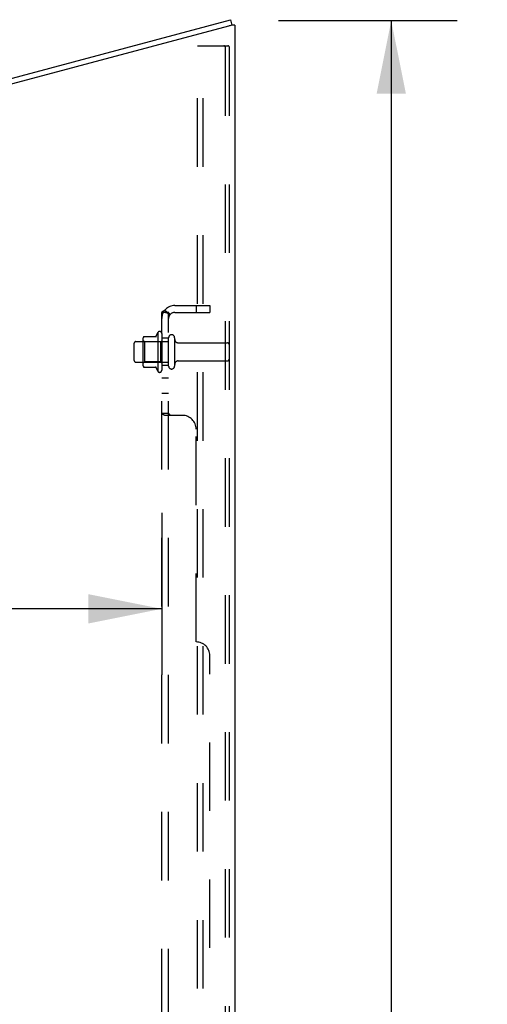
# Model space of a CAD drawing. Header units: inches. Extents: x 0 to 227, y 0 to 147.
# Tile 283 of 285: x 127 to 136, y 93 to 111. Entities that reach past the tile are written whole.
import ezdxf

# ---------------------------------------------------------------- set-up
doc = ezdxf.new("R2010")
doc.units = ezdxf.units.IN
doc.header["$LTSCALE"] = 12.466667
doc.header["$MEASUREMENT"] = 0
doc.linetypes.add('HIDDEN', pattern=[0.2, 0.1, -0.1])
doc.layers.get('0').update_dxf_attribs({"linetype": 'CONTINUOUS'})
for name, color, linetype in [('DEFAULT_2', 8, 'HIDDEN'), ('DIMENSIONS', 7, 'CONTINUOUS'), ('SUBPANEL', 7, 'CONTINUOUS')]:
    doc.layers.add(name, color=color, linetype=linetype)
doc.styles.get("Standard").update_dxf_attribs({"font": 'arial.ttf'})
doc.dimstyles.new('DIMSTYLE_1', dxfattribs={"dimtxt": 1, "dimasz": 1.333333, "dimexe": 0.09, "dimexo": 0.07, "dimgap": 0.0375, "dimtad": 0, "dimtih": 1, "dimtoh": 1, "dimzin": 4, "dimdsep": 46, "dimtxsty": 'Standard', "dimblk": '_FILLED', "dimblk1": '_FILLED', "dimblk2": '_FILLED', "dimcen": 0.09, "dimadec": 3, "dimazin": 1, "dimtfac": 1, "dimtdec": 3, "dimtofl": 0, "dimtmove": 0, "dimatfit": 3, "dimldrblk": '_FILLED', "dimfxl": 0, "dimtolj": 1, "dimtzin": 4, "dimarcsym": 0})

# ---------------------------------------------------------------- blocks, each defined once
blk = doc.blocks.new('_FILLED')
at = {"color": 0, "linetype": 'ByBlock'}
blk.add_solid([(0, 0), (-1, 0.2), (-1, -0.2)], dxfattribs=at)
blk = doc.blocks.new('*D7')
at = {"layer": 'DIMENSIONS', "color": 2, "linetype": 'Continuous'}
for p, q in [((131.969, 111.316), (135.221, 111.316)), ((134.021, 111.316), (134.021, 75.679)), ((134.021, 36.159), (134.021, 72.179)), ((131.995, 36.159), (135.221, 36.159))]:
    blk.add_line(p, q, dxfattribs=at)
at = {"layer": 'DIMENSIONS', "color": 2, "linetype": 'Continuous', "xscale": 1.3333333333, "yscale": 1.3333333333, "zscale": 1.3333333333}
for p, rotation in [((134.021, 111.316), 90), ((134.021, 36.159), 270)]:
    blk.add_blockref('_FILLED', p, dxfattribs=dict(at, rotation=rotation))
at = {"layer": 'DIMENSIONS', "color": 2, "linetype": 'Continuous', "insert": (134.021, 75.179), "char_height": 1, "width": 3.49442, "attachment_point": 2, "line_spacing_factor": 0.9}
blk.add_mtext('75.16\\PREF.', dxfattribs=at)
blk = doc.blocks.new('*D10')
at = {"layer": 'DIMENSIONS', "color": 2, "linetype": 'Continuous'}
for p, q in [((118.181, 102.351), (118.181, 99.406)), ((129.847, 102.351), (129.847, 99.406)), ((118.181, 100.606), (121.767, 100.606)), ((129.847, 100.606), (126.262, 100.606))]:
    blk.add_line(p, q, dxfattribs=at)
at = {"layer": 'DIMENSIONS', "color": 2, "linetype": 'Continuous', "xscale": 1.3333333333, "yscale": 1.3333333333, "zscale": 1.3333333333, "rotation": 180}
blk.add_blockref('_FILLED', (118.181, 100.606), dxfattribs=at)
at = {"layer": 'DIMENSIONS', "color": 2, "linetype": 'Continuous', "xscale": 1.3333333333, "yscale": 1.3333333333, "zscale": 1.3333333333}
blk.add_blockref('_FILLED', (129.847, 100.606), dxfattribs=at)
at = {"layer": 'DIMENSIONS', "color": 2, "linetype": 'Continuous', "insert": (124.014, 101.106), "char_height": 1, "width": 5.50186, "attachment_point": 2, "line_spacing_factor": 0.9}
blk.add_mtext('11.67\\PUSABLE\\PDEPTH', dxfattribs=at)

msp = doc.modelspace()

# ---------------------------------------------------------------- linework, layer by layer
at = {"color": 7, "linetype": 'Continuous'}
for p, q in [((119.242, 108.156), (131.096, 111.332)), ((131.096, 111.332), (131.123, 111.231)), ((131.124, 111.232), (131.123, 111.232))]:
    msp.add_line(p, q, dxfattribs=at)
at = {"color": 3, "linetype": 'Continuous'}
for p, q in [((131.06, 111.215), (119.269, 108.055)), ((131.072, 111.218), (131.06, 111.215)), ((131.084, 111.221), (131.072, 111.218)), ((131.124, 111.232), (131.084, 111.221)), ((131.176, 111.232), (131.124, 111.232)), ((131.176, 111.232), (131.176, 36.263))]:
    msp.add_line(p, q, dxfattribs=at)
at = {"layer": 'DEFAULT_2', "color": 8, "linetype": 'HIDDEN'}
for p, q in [((130.497, 36.347), (130.497, 110.857)), ((130.497, 110.857), (130.978, 110.857)), ((130.601, 36.347), (130.601, 110.857)), ((130.978, 110.857), (131.051, 110.857)), ((130.999, 110.827), (130.999, 36.377)), ((131.072, 110.827), (131.072, 36.377)), ((129.777, 105.64), (129.777, 104.928)), ((129.847, 105.618), (129.847, 104.95)), ((129.347, 105.127), (129.347, 105.442)), ((129.377, 105.472), (129.972, 105.472)), ((129.511, 105.029), (129.511, 105.54)), ((129.531, 105.468), (129.511, 105.488)), ((129.522, 105.562), (129.75, 105.562)), ((129.531, 105.468), (129.531, 105.101)), ((129.827, 105.468), (129.531, 105.468)), ((129.827, 105.468), (129.847, 105.488)), ((129.827, 105.468), (129.827, 105.101)), ((129.972, 105.027), (129.972, 105.542)), ((130.082, 105.542), (130.082, 105.027)), ((130.145, 105.449), (131.042, 105.449)), ((129.377, 105.097), (129.972, 105.097)), ((129.531, 105.101), (129.511, 105.081)), ((129.827, 105.101), (129.531, 105.101)), ((129.827, 105.101), (129.847, 105.081)), ((130.145, 105.119), (131.042, 105.119)), ((129.522, 105.007), (129.75, 105.007))]:
    msp.add_line(p, q, dxfattribs=at)
for points in [[(130.988, 110.853), (130.983, 110.856), (130.978, 110.857)], [(130.988, 110.853), (130.993, 110.848), (130.996, 110.842), (130.998, 110.835), (130.999, 110.827)], [(131.062, 110.853), (131.057, 110.856), (131.051, 110.857)], [(131.062, 110.853), (131.066, 110.848), (131.07, 110.842), (131.072, 110.835), (131.072, 110.827)]]:
    msp.add_lwpolyline(points, dxfattribs=at)
for centre, radius, start, end in [((130.378, 105.284), 0.698, 149.3369, 156.0321), ((129.809, 105.618), 0.0384, 0, 145.5503), ((130.027, 105.542), 0.055, 0, 180), ((129.377, 105.442), 0.03, 90, 180), ((129.653, 105.54), 0.141, 174.7919, 180), ((129.522, 105.552), 0.01, 90, 174.8062), ((129.731, 105.572), 0.01, 270, 336.0321), ((130.145, 105.512), 0.0625, 180, 270), ((131.042, 105.419), 0.03, 0, 90), ((129.377, 105.127), 0.03, 180, 270), ((130.145, 105.057), 0.0625, 90, 180), ((131.042, 105.149), 0.03, 270, 360), ((129.653, 105.029), 0.141, 180, 185.2081), ((129.522, 105.017), 0.01, 185.1938, 270), ((129.731, 104.997), 0.01, 23.9679, 90), ((130.378, 105.284), 0.698, 203.9679, 210.6631), ((129.809, 104.95), 0.0384, 214.4497, 360), ((130.027, 105.027), 0.055, 180, 360)]:
    msp.add_arc(centre, radius, start, end, dxfattribs=at)
at = {"layer": 'SUBPANEL', "color": 8, "linetype": 'HIDDEN'}
for p, q in [((130.084, 106.128), (130.722, 106.128)), ((130.472, 106.128), (130.472, 106.003)), ((130.722, 106.128), (130.722, 106.003)), ((129.847, 38.316), (129.847, 106.003)), ((129.972, 106.003), (129.847, 106.003)), ((129.901, 106.042), (129.998, 105.962)), ((129.972, 38.316), (129.972, 106.003)), ((130.084, 106.003), (130.722, 106.003)), ((129.972, 105.534), (129.847, 105.534)), ((129.972, 105.034), (129.847, 105.034)), ((129.972, 104.806), (129.847, 104.806)), ((129.972, 104.525), (129.847, 104.525)), ((129.972, 104.163), (129.847, 104.163)), ((130.222, 104.128), (129.901, 104.128)), ((130.472, 100.003), (130.472, 103.878)), ((130.722, 44.566), (130.722, 99.753))]:
    msp.add_line(p, q, dxfattribs=at)
for points in [[(129.87, 106.023), (129.867, 106.022), (129.863, 106.02), (129.86, 106.019), (129.858, 106.017), (129.855, 106.015), (129.853, 106.013), (129.851, 106.012), (129.849, 106.01), (129.848, 106.008), (129.848, 106.006), (129.847, 106.005), (129.847, 106.003)], [(129.901, 106.042), (129.899, 106.039), (129.897, 106.037), (129.894, 106.035), (129.891, 106.033), (129.888, 106.031), (129.884, 106.03), (129.881, 106.028), (129.877, 106.026), (129.87, 106.023)], [(129.916, 106.003), (129.915, 106.003), (129.915, 106.003), (129.914, 106.003), (129.914, 106.003), (129.913, 106.003), (129.913, 106.003), (129.913, 106.003), (129.913, 106.003)], [(129.913, 106.003), (129.913, 106.003), (129.913, 106.003), (129.913, 106.003), (129.913, 106.003), (129.913, 106.003), (129.914, 106.003), (129.914, 106.003), (129.915, 106.003), (129.915, 106.003), (129.916, 106.003), (129.917, 106.003), (129.917, 106.002), (129.918, 106.002), (129.919, 106.002), (129.92, 106.002), (129.92, 106.002), (129.921, 106.002), (129.922, 106.002), (129.922, 106.001), (129.923, 106.001), (129.924, 106.001), (129.925, 106.001), (129.926, 106.001), (129.926, 106.001), (129.927, 106), (129.928, 106), (129.929, 106), (129.93, 106), (129.93, 105.999), (129.931, 105.999), (129.932, 105.999), (129.933, 105.999), (129.934, 105.998), (129.935, 105.998), (129.936, 105.998), (129.937, 105.998), (129.937, 105.997), (129.938, 105.997), (129.939, 105.997), (129.94, 105.996), (129.941, 105.996), (129.942, 105.996), (129.943, 105.995), (129.944, 105.995), (129.945, 105.995), (129.946, 105.994), (129.947, 105.994), (129.948, 105.994), (129.949, 105.993), (129.95, 105.993), (129.951, 105.992), (129.952, 105.992), (129.953, 105.992), (129.954, 105.991), (129.955, 105.991), (129.956, 105.99), (129.957, 105.99), (129.958, 105.989), (129.959, 105.989), (129.96, 105.989), (129.961, 105.988), (129.962, 105.988), (129.963, 105.987), (129.964, 105.987), (129.964, 105.987), (129.965, 105.986), (129.966, 105.986), (129.967, 105.985), (129.968, 105.985), (129.968, 105.985), (129.969, 105.984), (129.97, 105.984), (129.971, 105.984), (129.971, 105.983), (129.972, 105.983), (129.973, 105.982), (129.973, 105.982), (129.974, 105.982), (129.974, 105.981), (129.975, 105.981), (129.975, 105.981), (129.976, 105.98), (129.976, 105.98), (129.976, 105.98)], [(129.987, 105.979), (129.985, 105.982), (129.983, 105.984), (129.981, 105.986), (129.979, 105.988), (129.977, 105.991), (129.976, 105.993), (129.975, 105.995), (129.974, 105.997), (129.973, 105.999), (129.972, 106.001), (129.972, 106.003)], [(129.976, 105.98), (129.976, 105.98), (129.976, 105.98), (129.976, 105.98), (129.976, 105.98), (129.976, 105.98), (129.976, 105.981), (129.975, 105.981), (129.975, 105.981), (129.975, 105.981), (129.974, 105.982), (129.974, 105.982), (129.973, 105.983), (129.973, 105.983)], [(129.998, 105.962), (129.998, 105.963), (129.998, 105.964), (129.998, 105.964), (129.998, 105.965), (129.998, 105.966), (129.997, 105.968), (129.996, 105.969), (129.995, 105.971), (129.994, 105.972), (129.992, 105.974), (129.99, 105.976), (129.987, 105.979)], [(129.848, 104.16), (129.847, 104.162), (129.847, 104.163)], [(129.86, 104.148), (129.858, 104.15), (129.855, 104.152), (129.853, 104.153), (129.851, 104.155), (129.849, 104.157), (129.848, 104.159), (129.848, 104.16), (129.847, 104.162), (129.847, 104.163)], [(129.867, 104.145), (129.863, 104.147), (129.86, 104.148), (129.858, 104.15), (129.855, 104.152), (129.853, 104.153), (129.851, 104.155)], [(129.983, 104.15), (129.981, 104.152), (129.979, 104.153), (129.977, 104.155), (129.976, 104.156), (129.975, 104.158), (129.974, 104.159), (129.973, 104.161), (129.972, 104.162), (129.972, 104.163)], [(129.979, 104.153), (129.977, 104.155), (129.976, 104.156), (129.975, 104.158), (129.974, 104.159), (129.973, 104.161), (129.972, 104.162), (129.972, 104.163)], [(129.99, 104.145), (129.989, 104.146), (129.987, 104.148), (129.983, 104.15)], [(129.881, 104.139), (129.873, 104.142), (129.87, 104.144), (129.867, 104.145)], [(129.901, 104.128), (129.899, 104.13), (129.897, 104.131), (129.894, 104.133), (129.891, 104.134), (129.888, 104.136), (129.884, 104.138), (129.881, 104.139)], [(129.901, 104.128), (129.899, 104.13), (129.897, 104.131), (129.894, 104.133), (129.891, 104.134)], [(129.998, 104.128), (129.998, 104.13), (129.998, 104.132), (129.998, 104.133), (129.998, 104.135), (129.998, 104.136), (129.997, 104.138), (129.996, 104.139), (129.995, 104.141), (129.994, 104.142), (129.992, 104.144), (129.99, 104.145), (129.989, 104.146)], [(129.997, 104.138), (129.996, 104.139), (129.995, 104.141), (129.994, 104.142), (129.992, 104.144)], [(129.998, 104.128), (129.998, 104.13), (129.998, 104.132), (129.998, 104.133), (129.998, 104.135)]]:
    msp.add_lwpolyline(points, dxfattribs=at)
for centre, radius, start, end in [((130.084, 105.891), 0.237, 90, 180), ((130.084, 105.891), 0.112, 90, 180), ((130.222, 103.878), 0.25, 0, 90), ((130.472, 99.753), 0.25, 0, 90)]:
    msp.add_arc(centre, radius, start, end, dxfattribs=at)

# ---------------------------------------------------------------- dimensions: what is measured, and where the dimension line sits
at = {"layer": 'DIMENSIONS', "color": 2, "linetype": 'Continuous'}
dim = msp.add_linear_dim(base=(134.021, 111.316), p1=(131.925, 36.159), p2=(131.899, 111.316), angle=90, text='<>\\PREF.', dimstyle='DIMSTYLE_1', dxfattribs=at)
dim.commit()
dim.dimension.update_dxf_attribs({"geometry": '*D7', "text_midpoint": (134.021, 73.929), "dimtype": 160})
dim = msp.add_linear_dim(base=(129.847, 100.606), p1=(118.181, 102.421), p2=(129.847, 102.421), text='<>\\PUSABLE\\PDEPTH', dimstyle='DIMSTYLE_1', dxfattribs=at)
dim.commit()
dim.dimension.update_dxf_attribs({"geometry": '*D10', "text_midpoint": (124.014, 99.106), "dimtype": 160})

doc.saveas('drawing.dxf')
